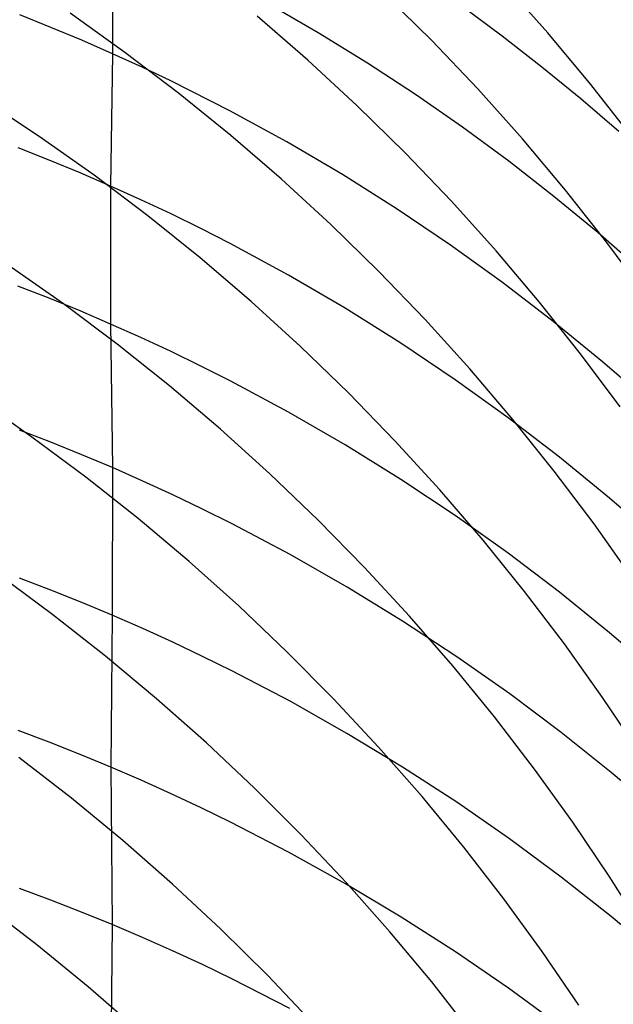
# Model space of a CAD drawing. Extents: x -383 to 1849, y -1185 to -529.
# Tile 398 of 656: x 256.39 to 260.63, y -932.14 to -925.11. Entities that reach past the tile are written whole.
import ezdxf

# ---------------------------------------------------------------- set-up
doc = ezdxf.new("R2010")
doc.units = 0
doc.layers.add('PREDEFINITO', color=7, linetype='CONTINUOUS')

msp = doc.modelspace()

# ---------------------------------------------------------------- linework, layer by layer
at = {"layer": 'PREDEFINITO'}
for p, q in [((257.0542, -924.4329, 620.9735), (257.0543, -925.3484, 622.7661)), ((260.1626, -925.2002, 537.5768), (259.8446, -924.8408, 537.4676)), ((259.3324, -925.253, 535.5264), (258.9917, -924.9153, 535.4214)), ((258.5231, -925.1995, 620.5923), (258.1656, -924.9931, 620.6957)), ((259.836, -925.2228, 618.3682), (259.547, -925.0083, 618.4719)), ((256.6154, -925.1608, 622.8626), (256.3931, -925.0721, 622.908)), ((257.1437, -925.3389, 531.3914), (256.7519, -925.0596, 531.305)), ((258.4499, -925.3954, 533.4939), (258.0877, -925.0805, 533.3944)), ((256.8358, -925.2529, 622.8153), (256.6154, -925.1608, 622.8626)), ((257.0543, -925.3484, 622.7661), (256.8358, -925.2529, 622.8153)), ((258.8738, -925.4154, 620.4838), (258.5231, -925.1995, 620.5923)), ((259.6622, -925.6003, 535.6362), (259.3324, -925.253, 535.5264)), ((260.1191, -925.4438, 618.2611), (259.836, -925.2228, 618.3682)), ((260.469, -925.5686, 537.6902), (260.1626, -925.2002, 537.5768)), ((257.0543, -925.3484, 622.7661), (257.0418, -926.2934, 624.5429)), ((257.2667, -925.4454, 622.716), (257.0543, -925.3484, 622.7661)), ((257.526, -925.63, 531.4837), (257.1437, -925.3389, 531.3914)), ((258.8018, -925.7208, 533.5987), (258.4499, -925.3954, 533.4939)), ((257.4772, -925.5456, 622.664), (257.2667, -925.4454, 622.716)), ((259.2174, -925.6403, 620.3702), (258.8738, -925.4154, 620.4838)), ((260.3963, -925.6711, 618.1507), (260.1191, -925.4438, 618.2611)), ((257.8922, -925.7555, 622.5546), (257.4772, -925.5456, 622.664)), ((259.9807, -925.957, 535.7506), (259.6622, -925.6003, 535.6362)), ((260.7635, -925.9455, 537.8078), (260.469, -925.5686, 537.6902)), ((256.5316, -925.9389, 529.4968), (256.1302, -925.6731, 529.4134)), ((257.8985, -925.9323, 531.5821), (257.526, -925.63, 531.4837)), ((259.5538, -925.8741, 620.2518), (259.2174, -925.6403, 620.3702)), ((260.6673, -925.9046, 618.037), (260.3963, -925.6711, 618.1507)), ((259.143, -926.0563, 533.7087), (258.8018, -925.7208, 533.5987)), ((258.299, -925.9777, 622.4381), (257.8922, -925.7555, 622.5546)), ((259.8828, -926.1166, 620.1287), (259.5538, -925.8741, 620.2518)), ((256.924, -926.2167, 529.5868), (256.5316, -925.9389, 529.4968)), ((258.2611, -926.2454, 531.6861), (257.8985, -925.9323, 531.5821)), ((260.2876, -926.3226, 535.8696), (259.9807, -925.957, 535.7506)), ((256.6029, -926.1077, 624.6431), (256.3807, -926.0199, 624.6902)), ((258.6974, -926.2119, 622.3148), (258.299, -925.9777, 622.4381)), ((259.4733, -926.4014, 533.8237), (259.143, -926.0563, 533.7087)), ((256.8233, -926.1989, 624.594), (256.6029, -926.1077, 624.6431)), ((260.2042, -926.3673, 620.001), (259.8828, -926.1166, 620.1287)), ((257.0418, -926.2934, 624.5429), (256.8233, -926.1989, 624.594)), ((257.3069, -926.506, 529.6831), (256.924, -926.2167, 529.5868)), ((259.0871, -926.4576, 622.1849), (258.6974, -926.2119, 622.3148)), ((257.2584, -926.3913, 624.4898), (257.0418, -926.2934, 624.5429)), ((257.0418, -926.2934, 624.5429), (257.0418, -927.2786, 626.2974)), ((258.6132, -926.569, 531.7958), (258.2611, -926.2454, 531.6861)), ((260.5177, -926.6261, 619.8688), (260.2042, -926.3673, 620.001)), ((260.5826, -926.6967, 535.9929), (260.2876, -926.3226, 535.8696)), ((257.4729, -926.4925, 624.4347), (257.2584, -926.3913, 624.4898)), ((259.7923, -926.7558, 533.9436), (259.4733, -926.4014, 533.8237)), ((257.6803, -926.8066, 529.7855), (257.3069, -926.506, 529.6831)), ((257.6854, -926.5969, 624.3777), (257.4729, -926.4925, 624.4347)), ((259.4677, -926.7145, 622.0485), (259.0871, -926.4576, 622.1849)), ((258.9547, -926.9026, 531.9109), (258.6132, -926.569, 531.7958)), ((257.8959, -926.7046, 624.3187), (257.6854, -926.5969, 624.3777)), ((260.8232, -926.8927, 619.7324), (260.5177, -926.6261, 619.8688)), ((258.3103, -926.9294, 624.1952), (257.8959, -926.7046, 624.3187)), ((259.839, -926.9823, 621.9059), (259.4677, -926.7145, 622.0485)), ((260.8654, -927.0788, 536.1204), (260.5826, -926.6967, 535.9929)), ((260.0997, -927.119, 534.0682), (259.7923, -926.7558, 533.9436)), ((256.7042, -927.1342, 527.8013), (256.3115, -926.8581, 527.7077)), ((258.0436, -927.1179, 529.894), (257.6803, -926.8066, 529.7855)), ((258.7161, -927.1665, 624.0642), (258.3103, -926.9294, 624.1952)), ((259.2853, -927.2458, 532.0313), (258.9547, -926.9026, 531.9109)), ((256.6029, -927.095, 626.4012), (256.3806, -927.0081, 626.45)), ((260.2007, -927.2605, 621.7572), (259.839, -926.9823, 621.9059)), ((256.8233, -927.1851, 626.3504), (256.6029, -927.095, 626.4012)), ((257.0876, -927.4217, 527.9015), (256.7042, -927.1342, 527.8013)), ((258.3966, -927.4395, 530.0084), (258.0436, -927.1179, 529.894)), ((260.3952, -927.4906, 534.1974), (260.0997, -927.119, 534.0682)), ((257.0418, -927.2786, 626.2974), (256.8233, -927.1851, 626.3504)), ((259.1127, -927.4154, 623.9261), (258.7161, -927.1665, 624.0642)), ((257.2584, -927.3754, 626.2424), (257.0418, -927.2786, 626.2974)), ((257.0418, -927.2786, 626.2974), (257.054, -928.3038, 628.0287)), ((259.6045, -927.5981, 532.1568), (259.2853, -927.2458, 532.0313)), ((260.5526, -927.5487, 621.6028), (260.2007, -927.2605, 621.7572)), ((257.4613, -927.7203, 528.0081), (257.0876, -927.4217, 527.9015)), ((257.4729, -927.4755, 626.1854), (257.2584, -927.3754, 626.2424)), ((259.5, -927.6759, 623.7812), (259.1127, -927.4154, 623.9261)), ((257.6854, -927.5788, 626.1263), (257.4729, -927.4755, 626.1854)), ((258.739, -927.771, 530.1284), (258.3966, -927.4395, 530.0084)), ((260.6786, -927.8701, 534.3311), (260.3952, -927.4906, 534.1974)), ((260.8943, -927.8467, 621.4427), (260.5526, -927.5487, 621.6028)), ((257.8959, -927.6853, 626.0652), (257.6854, -927.5788, 626.1263)), ((259.9122, -927.9591, 532.2873), (259.6045, -927.5981, 532.1568)), ((258.3104, -927.9076, 625.9373), (257.8959, -927.6853, 626.0652)), ((259.8776, -927.9474, 623.6295), (259.5, -927.6759, 623.7812)), ((257.8251, -928.0295, 528.121), (257.4613, -927.7203, 528.0081)), ((259.0704, -928.112, 530.254), (258.739, -927.771, 530.1284)), ((256.4798, -928.0857, 526.035), (256.0865, -927.8115, 525.9379)), ((258.7161, -928.1421, 625.8017), (258.3104, -927.9076, 625.9373)), ((260.2453, -928.2296, 623.4714), (259.8776, -927.9474, 623.6295)), ((260.2079, -928.3284, 532.4225), (259.9122, -927.9591, 532.2873)), ((256.6148, -928.1224, 628.1361), (256.3924, -928.0366, 628.1865)), ((258.1786, -928.3489, 528.24), (257.8251, -928.0295, 528.121)), ((256.8637, -928.3712, 526.1389), (256.4798, -928.0857, 526.035)), ((256.8353, -928.2115, 628.0835), (256.6148, -928.1224, 628.1361)), ((259.3906, -928.462, 530.3849), (259.0704, -928.112, 530.254)), ((259.1128, -928.3882, 625.6587), (258.7161, -928.1421, 625.8017)), ((257.054, -928.3038, 628.0287), (256.8353, -928.2115, 628.0835)), ((260.6026, -928.5221, 623.307), (260.2453, -928.2296, 623.4714)), ((257.054, -928.3038, 628.0287), (257.0538, -929.3581, 629.7442)), ((257.2707, -928.3995, 627.9719), (257.054, -928.3038, 628.0287)), ((260.4915, -928.7055, 532.5624), (260.2079, -928.3284, 532.4225)), ((257.238, -928.6676, 526.2495), (256.8637, -928.3712, 526.1389)), ((257.4853, -928.4983, 627.9129), (257.2707, -928.3995, 627.9719)), ((258.5216, -928.6781, 528.3648), (258.1786, -928.3489, 528.24)), ((259.5001, -928.6458, 625.5087), (259.1128, -928.3882, 625.6587)), ((259.6993, -928.8207, 530.5209), (259.3906, -928.462, 530.3849)), ((257.6979, -928.6004, 627.8518), (257.4853, -928.4983, 627.9129)), ((260.9494, -928.8245, 623.1367), (260.6026, -928.5221, 623.307)), ((257.9084, -928.7055, 627.7887), (257.6979, -928.6004, 627.8518)), ((257.6024, -928.9745, 526.3666), (257.238, -928.6676, 526.2495)), ((258.8536, -929.0166, 528.4955), (258.5216, -928.6781, 528.3648)), ((259.8777, -928.9142, 625.3517), (259.5001, -928.6458, 625.5087)), ((258.323, -928.9251, 627.6565), (257.9084, -928.7055, 627.7887)), ((260.7625, -929.0901, 532.7068), (260.4915, -928.7055, 532.5624)), ((259.9961, -929.1875, 530.662), (259.6993, -928.8207, 530.5209)), ((257.9565, -929.2915, 526.4901), (257.6024, -928.9745, 526.3666)), ((258.7287, -929.1567, 627.5165), (258.323, -928.9251, 627.6565)), ((260.2454, -929.1933, 625.188), (259.8777, -928.9142, 625.3517)), ((259.1745, -929.3641, 528.6317), (258.8536, -929.0166, 528.4955)), ((256.6303, -929.3547, 524.3967), (256.2459, -929.0713, 524.289)), ((256.6148, -929.1787, 629.8552), (256.3925, -929.0939, 629.9074)), ((256.8353, -929.2668, 629.8008), (256.6148, -929.1787, 629.8552)), ((259.1253, -929.3998, 627.3688), (258.7287, -929.1567, 627.5165)), ((260.2808, -929.5622, 530.808), (259.9961, -929.1875, 530.662)), ((260.6028, -929.4825, 625.018), (260.2454, -929.1933, 625.188)), ((257.0538, -929.3581, 629.7442), (256.8353, -929.2668, 629.8008)), ((258.3001, -929.6182, 526.6197), (257.9565, -929.2915, 526.4901)), ((257.0052, -929.6489, 524.5113), (256.6303, -929.3547, 524.3967)), ((257.0538, -929.3581, 629.7442), (257.0428, -930.4421, 631.44)), ((257.2704, -929.4527, 629.6854), (257.0538, -929.3581, 629.7442)), ((259.5125, -929.6541, 627.2138), (259.1253, -929.3998, 627.3688)), ((259.4838, -929.7201, 528.7733), (259.1745, -929.3641, 528.6317)), ((257.4849, -929.5504, 629.6245), (257.2704, -929.4527, 629.6854)), ((260.9496, -929.7815, 624.8417), (260.6028, -929.4825, 625.018)), ((257.6974, -929.6513, 629.5614), (257.4849, -929.5504, 629.6245)), ((260.5529, -929.9441, 530.9586), (260.2808, -929.5622, 530.808)), ((257.3701, -929.9536, 524.6326), (257.0052, -929.6489, 524.5113)), ((257.9078, -929.7553, 629.4961), (257.6974, -929.6513, 629.5614)), ((258.6328, -929.9541, 526.7553), (258.3001, -929.6182, 526.6197)), ((259.89, -929.9193, 627.0517), (259.5125, -929.6541, 627.2138)), ((259.7814, -930.0842, 528.9201), (259.4838, -929.7201, 528.7733)), ((258.3222, -929.9723, 629.3595), (257.9078, -929.7553, 629.4961)), ((257.7248, -930.2681, 524.7606), (257.3701, -929.9536, 524.6326)), ((258.9543, -930.2989, 526.8967), (258.6328, -929.9541, 526.7553)), ((260.2574, -930.1948, 626.8827), (259.89, -929.9193, 627.0517)), ((260.8122, -930.3331, 531.1138), (260.5529, -929.9441, 530.9586)), ((258.7278, -930.2012, 629.2148), (258.3222, -929.9723, 629.3595)), ((260.0668, -930.4559, 529.072), (259.7814, -930.0842, 528.9201)), ((256.6036, -930.2649, 631.5546), (256.3812, -930.1811, 631.6084)), ((259.1243, -930.4414, 629.0622), (258.7278, -930.2012, 629.2148)), ((260.6145, -930.4804, 626.7071), (260.2574, -930.1948, 626.8827)), ((256.8241, -930.3519, 631.4984), (256.6036, -930.2649, 631.5546)), ((258.069, -930.5922, 524.8949), (257.7248, -930.2681, 524.7606)), ((259.2643, -930.652, 527.0438), (258.9543, -930.2989, 526.8967)), ((256.7629, -930.6643, 522.7939), (256.3876, -930.3723, 522.6753)), ((257.0428, -930.4421, 631.44), (256.8241, -930.3519, 631.4984)), ((257.2595, -930.5355, 631.3793), (257.0428, -930.4421, 631.44)), ((257.0428, -930.4421, 631.44), (257.0528, -931.5669, 633.1092)), ((259.5114, -930.6927, 628.9021), (259.1243, -930.4414, 629.0622)), ((260.3397, -930.8349, 529.2287), (260.0668, -930.4559, 529.072)), ((260.9609, -930.7756, 626.5251), (260.6145, -930.4804, 626.7071)), ((257.4742, -930.6321, 631.3164), (257.2595, -930.5355, 631.3793)), ((258.4023, -930.9255, 525.0355), (258.069, -930.5922, 524.8949)), ((257.1284, -930.9666, 522.9195), (256.7629, -930.6643, 522.7939)), ((257.6868, -930.7318, 631.2513), (257.4742, -930.6321, 631.3164)), ((259.5625, -931.0132, 527.1962), (259.2643, -930.652, 527.0438)), ((257.8973, -930.8345, 631.1839), (257.6868, -930.7318, 631.2513)), ((259.8887, -930.9547, 628.7347), (259.5114, -930.6927, 628.9021)), ((258.312, -931.049, 631.0429), (257.8973, -930.8345, 631.1839)), ((260.5999, -931.2207, 529.3902), (260.3397, -930.8349, 529.2287)), ((258.7245, -931.2675, 525.182), (258.4023, -930.9255, 525.0355)), ((257.4836, -931.2787, 523.0519), (257.1284, -930.9666, 522.9195)), ((259.8486, -931.382, 527.354), (259.5625, -931.0132, 527.1962)), ((260.2561, -931.2269, 628.5602), (259.8887, -930.9547, 628.7347)), ((258.718, -931.2752, 630.8935), (258.312, -931.049, 631.0429)), ((260.6131, -931.509, 628.3789), (260.2561, -931.2269, 628.5602)), ((260.8469, -931.613, 529.5562), (260.5999, -931.2207, 529.3902)), ((257.8284, -931.6002, 523.191), (257.4836, -931.2787, 523.0519)), ((259.1148, -931.5127, 630.736), (258.718, -931.2752, 630.8935)), ((259.0352, -931.6177, 525.3345), (258.7245, -931.2675, 525.182)), ((256.6139, -931.3921, 633.2272), (256.3916, -931.3094, 633.2827)), ((256.5162, -931.7119, 521.0966), (256.1403, -931.4222, 520.9741)), ((256.8343, -931.4779, 633.1693), (256.6139, -931.3921, 633.2272)), ((260.1222, -931.7579, 527.5168), (259.8486, -931.382, 527.354)), ((257.0528, -931.5669, 633.1092), (256.8343, -931.4779, 633.1693)), ((260.9595, -931.8007, 628.191), (260.6131, -931.509, 628.3789)), ((257.0528, -931.5669, 633.1092), (257.043, -932.7161, 634.76)), ((257.2694, -931.659, 633.0467), (257.0528, -931.5669, 633.1092)), ((259.5022, -931.7611, 630.5708), (259.1148, -931.5127, 630.736)), ((258.1624, -931.9307, 523.3364), (257.8284, -931.6002, 523.191)), ((259.3341, -931.9759, 525.4925), (259.0352, -931.6177, 525.3345)), ((256.8823, -932.0116, 521.2262), (256.5162, -931.7119, 521.0966)), ((257.4839, -931.7543, 632.9819), (257.2694, -931.659, 633.0467)), ((257.6964, -931.8525, 632.9149), (257.4839, -931.7543, 632.9819)), ((259.88, -932.0201, 630.398), (259.5022, -931.7611, 630.5708)), ((260.3831, -932.1406, 527.6845), (260.1222, -931.7579, 527.5168)), ((257.9068, -931.9538, 632.8456), (257.6964, -931.8525, 632.9149)), ((258.4852, -932.2699, 523.4881), (258.1624, -931.9307, 523.3364)), ((258.3212, -932.1653, 632.7004), (257.9068, -931.9538, 632.8456)), ((259.6209, -932.3415, 525.656), (259.3341, -931.9759, 525.4925)), ((257.2382, -932.321, 521.363), (256.8823, -932.0116, 521.2262)), ((260.2477, -932.2893, 630.2178), (259.88, -932.0201, 630.398))]:
    msp.add_line(p, q, dxfattribs=at)
at = {"layer": 'PREDEFINITO', "extrusion": (0.001264, 0.042708, 0.999087)}
msp.add_arc((-277.5466, 943.1066, 528.9561), 14.9974, 125.19531, 297.29973, dxfattribs=at)
at = {"layer": 'PREDEFINITO', "extrusion": (0.015277, 0.101694, 0.994698)}
msp.add_arc((-385.1664, 933.8457, 470.0198), 14.997, 132.05505, 314.63656, dxfattribs=at)
at = {"layer": 'PREDEFINITO', "extrusion": (-0.016833, -0.307513, 0.951395)}
msp.add_arc((300.8029, -686.2229, 852.6889), 14.979, 55.83898, 295.27303, dxfattribs=at)
at = {"layer": 'PREDEFINITO', "extrusion": (-0.016807, -0.326121, 0.945179)}
msp.add_arc((297.901, -670.2262, 868.028), 14.9744, 51.68409, 297.64988, dxfattribs=at)
at = {"layer": 'PREDEFINITO', "extrusion": (-0.825009, 0.184744, 0.534069)}
msp.add_arc((881.7042, 733.0165, -61.357), 45.8764, 135.73291, 154.19048, dxfattribs=at)
at = {"layer": 'PREDEFINITO', "extrusion": (-0.016823, -0.381611, 0.92417)}
msp.add_arc((291.1522, -619.3403, 912.2814), 14.962, 305.71369, 39.07971, dxfattribs=at)
at = {"layer": 'PREDEFINITO', "extrusion": (-0.016773, -0.399813, 0.916443)}
msp.add_arc((289.2049, -601.6792, 926.331), 14.9721, 309.21876, 34.80961, dxfattribs=at)
at = {"layer": 'PREDEFINITO', "extrusion": (-0.016766, -0.417879, 0.908348)}
msp.add_arc((287.5852, -583.6458, 940.0178), 14.9358, 312.91552, 30.70215, dxfattribs=at)

doc.saveas('drawing.dxf')
